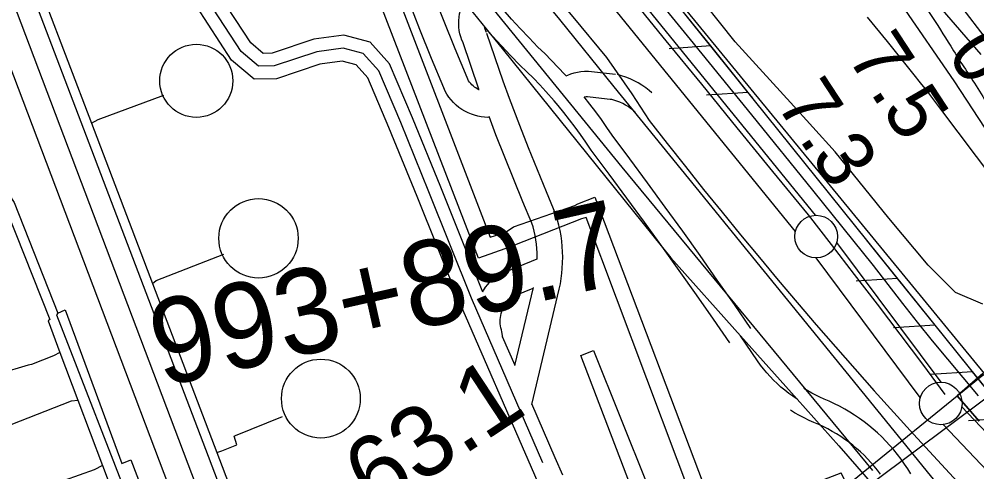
# Model space of a CAD drawing. Extents: x 3694830 to 3732949, y 415201 to 440970.
# Drawn here: x 3710806 to 3711931, y 435304 to 435835 of the extents above; entities that cross this region are included whole.
import ezdxf

# ---------------------------------------------------------------- set-up
doc = ezdxf.new("R2010")
doc.units = 0
for name, color, linetype in [('V-CHAN-DOCK', 7, 'Continuous'), ('V-DOMW-TANK', 7, 'Continuous'), ('V-FLOD-BASE', 7, 'Continuous'), ('V-LEVE-TOET', 7, 'Continuous'), ('V-RAIL-TRAK', 7, 'Continuous'), ('V-RIVR-EDGE', 7, 'Continuous'), ('V-RIVR-RANG', 7, 'Continuous'), ('V-RIVR-RANG-IDEN', 7, 'Continuous'), ('V-ROAD-CNTR', 7, 'Continuous'), ('V-RRAP-FSHR', 7, 'Continuous'), ('V-SITE-OTLN', 7, 'Continuous'), ('V-SITE-VEGE', 7, 'Continuous'), ('V-SURV-IDEN', 7, 'Continuous'), ('V-SURV-LINE', 7, 'Continuous'), ('V-TOPO-DPTH', 7, 'Continuous'), ('V-TOPO-MINR', 7, 'Continuous'), ('V-TOPO-WATR', 7, 'Continuous'), ('V-UTIL-LINE', 7, 'Continuous')]:
    doc.layers.add(name, color=color, linetype=linetype)

msp = doc.modelspace()

# ---------------------------------------------------------------- linework, layer by layer
at = {"layer": 'V-CHAN-DOCK'}
for points in [[(3711937.8, 435419), (3711907.7, 435392.7), (3711933.6, 435362.9)], [(3711933.6, 435362.9), (3711907.7, 435392.7), (3711937.8, 435419)]]:
    msp.add_lwpolyline(points, dxfattribs=at)
at = {"layer": 'V-DOMW-TANK'}
for centre, radius in [((3711014.3, 435762.6), 42.9), ((3711087.3, 435577.7), 46.6), ((3711160.6, 435389.5), 46.3)]:
    msp.add_circle(centre, radius, dxfattribs=at)
at = {"layer": 'V-FLOD-BASE'}
msp.add_lwpolyline([(3711893.7, 435394.4), (3711867.4, 435429.8), (3711840.9, 435465.1), (3711814.2, 435500.3), (3711787.3, 435535.4), (3711760.3, 435570.3), (3711733.2, 435605.2), (3711691.4, 435656.3), (3711649.6, 435707.4), (3711607.8, 435758.6), (3711566.1, 435809.7), (3711391.1, 436025.1), (3711368.4, 436052.5), (3711345.8, 436080.1), (3711323.5, 436107.8), (3711301.3, 436135.7), (3711279.3, 436163.6), (3711257.4, 436191.8), (3711235.7, 436220), (3711195.4, 436269.7), (3711154.9, 436319.3), (3711114.2, 436368.7), (3711073.3, 436418)], dxfattribs=at)
at = {"layer": 'V-LEVE-TOET'}
for points in [[(3711336.8, 435980.3), (3711396.7, 435909.1), (3711456.3, 435837.7), (3711496, 435789.9), (3711525.7, 435747.2)], [(3711932.8, 435392.9), (3711914.7, 435414.3), (3711896.7, 435435.8), (3711878.9, 435457.5), (3711861.3, 435479.3), (3711843.9, 435501.3), (3711826.6, 435523.4), (3711809.6, 435545.6), (3711738.2, 435634.2), (3711666.6, 435722.6), (3711594.8, 435810.9), (3711524, 435897.5)], [(3711525.7, 435747.2), (3711546.1, 435716.2), (3711567.3, 435689), (3711588.6, 435662), (3711610.1, 435635.1), (3711631.7, 435608.3), (3711653.5, 435581.7), (3711675.5, 435555.1), (3711697.6, 435528.7), (3711719.8, 435502.5), (3711742.2, 435476.3), (3711764.8, 435450.3), (3711787.5, 435424.5), (3711810.4, 435398.7), (3711833.4, 435373.1), (3711856.6, 435347.6), (3711879.9, 435322.3), (3711903.3, 435297.1), (3711926.9, 435272), (3711952.8, 435237.2)]]:
    msp.add_lwpolyline(points, dxfattribs=at)
at = {"layer": 'V-RAIL-TRAK'}
msp.add_lwpolyline([(3711945.8, 435214.2), (3711895.3, 435276.1), (3711777.6, 435420.9), (3711681.7, 435538.8), (3711601.2, 435637.2), (3711505, 435755.6), (3711441, 435834.6), (3711336.4, 435961.4), (3711231.9, 436088.4), (3711127.6, 436215.4), (3711023.5, 436342.7), (3710986.1, 436388.3), (3710948.6, 436433.9), (3710911, 436479.3), (3710873.2, 436524.6), (3710835.2, 436569.7), (3710797.1, 436614.7), (3710758.8, 436659.6), (3710720.3, 436704.3), (3710681.7, 436748.9), (3710642.9, 436793.4), (3710582, 436856.3), (3710526.7, 436913)], dxfattribs=at)
at = {"layer": 'V-RIVR-EDGE'}
msp.add_spline([(3709416.4, 438923.6), (3709424.2, 438904.8), (3709441.5, 438869.1), (3709450.8, 438855.8), (3709471.7, 438831.1), (3709491.1, 438809.2), (3709508.8, 438785.3), (3709539, 438725.4), (3709552.3, 438701.9), (3709586.9, 438647.6), (3709593.8, 438632.6), (3709609.5, 438608.3), (3709646.1, 438547.2), (3709660.2, 438520), (3709671.9, 438499.4), (3709677.9, 438486), (3709685.2, 438472.7), (3709701.7, 438446.3), (3709741.6, 438385.6), (3709764.5, 438355.6), (3709775, 438339.8), (3709795.2, 438309.4), (3709809.2, 438283.5), (3709836.6, 438236.9), (3709866.8, 438187.1), (3709889, 438151.9), (3709906.3, 438125.2), (3709922.8, 438100.5), (3709934.9, 438085.9), (3709970.8, 438036.9), (3709995.4, 438006.9), (3710014.7, 437985), (3710041.3, 437953.4), (3710062.3, 437929.5), (3710132.5, 437858.5), (3710157.5, 437830.6), (3710170.8, 437815.2), (3710191.4, 437793.7), (3710222.8, 437764.5), (3710249.1, 437736.1), (3710268.4, 437717.1), (3710289.8, 437688.7), (3710309.5, 437662.4), (3710331.7, 437632.8), (3710343.4, 437618.6), (3710343.8, 437612.2), (3710342.5, 437595.2), (3710341.7, 437587.1), (3710344.1, 437575), (3710349.3, 437564), (3710357.4, 437554.7), (3710372.3, 437541.7), (3710390.9, 437520.7), (3710416.3, 437497.1), (3710444.9, 437474.8), (3710461.9, 437456.6), (3710478.8, 437433.5), (3710492.1, 437422.1), (3710505.4, 437411.2), (3710519.5, 437396.6), (3710538.5, 437375.1), (3710572.4, 437340.7), (3710589.7, 437314.7), (3710599, 437299.4), (3710610.7, 437287.2), (3710630.4, 437265.7), (3710667.1, 437227.6), (3710695, 437201.3), (3710720, 437180.6), (3710742.6, 437162.3), (3710763.2, 437145.3), (3710783.3, 437129.9), (3710806.4, 437118.1), (3710827, 437107.5), (3710844.3, 437094.9), (3710865.3, 437076.7), (3710879.8, 437061.3), (3710892.7, 437046.7), (3710907.7, 437034.9), (3710923, 437022.4), (3710947.6, 436998.9), (3710956.5, 436993.2), (3710973.4, 436976.1), (3710992.8, 436956.3), (3711016.2, 436932), (3711039.6, 436905.6), (3711072.6, 436865.9), (3711081.5, 436850.9), (3711083.1, 436840.8), (3711081.4, 436829.9), (3711079.4, 436823), (3711079.4, 436817.4), (3711081.8, 436806.8), (3711087.8, 436797.5), (3711088.6, 436789), (3711091.8, 436776.5), (3711098.3, 436764.3), (3711106.7, 436757), (3711115.2, 436751), (3711118, 436742.9), (3711119.2, 436732.4), (3711119.2, 436721.4), (3711124, 436706.1), (3711132.1, 436695.9), (3711146.6, 436677.3), (3711154.6, 436665.5), (3711168.3, 436646.1), (3711178, 436623), (3711181.6, 436604), (3711186, 436588.2), (3711194.8, 436571.2), (3711219.4, 436540.8), (3711231.9, 436522.2), (3711251.3, 436500.7), (3711276.7, 436472.4), (3711302.1, 436440.3), (3711327.1, 436416.8), (3711345.2, 436400.6), (3711358.6, 436391.7), (3711362.6, 436391.7), (3711365, 436393.3), (3711367.1, 436395.7), (3711360.2, 436410.7), (3711349, 436433.8), (3711348.6, 436435.8), (3711350.2, 436441), (3711353.4, 436443.5), (3711360.7, 436445.9), (3711370.4, 436443.4), (3711379.7, 436435.7), (3711385.3, 436433.3), (3711393, 436433.2), (3711401.9, 436435.2), (3711411.2, 436435.6), (3711418.9, 436432.8), (3711433.4, 436419.4), (3711452.8, 436395.9), (3711476.6, 436370.8), (3711503.2, 436338.8), (3711529, 436307.6), (3711539.9, 436293), (3711550.8, 436278.8), (3711562.5, 436268.3), (3711578.6, 436248.8), (3711601.9, 436211.1), (3711619.7, 436180), (3711638.6, 436146.8), (3711647.8, 436129.3), (3711662, 436112.3), (3711680.1, 436094.5), (3711699.5, 436073), (3711711.2, 436058.8), (3711730.9, 436031.7), (3711750.3, 436012.6), (3711780.5, 435980.2), (3711801.9, 435951.8), (3711825.6, 435916.6), (3711836.9, 435896.4), (3711875.6, 435841.7), (3711900.2, 435803.2), (3711928, 435759.9), (3711955.7, 435708), (3711962.6, 435688.2), (3711968.6, 435674.4), (3711979.1, 435653.8), (3711993.2, 435638.4), (3712013.3, 435621), (3712024.2, 435612), (3712033.9, 435601.5), (3712046.4, 435584.9), (3712059.7, 435563.4), (3712069.4, 435546.4), (3712083.1, 435529.4), (3712097.2, 435509.9), (3712117, 435495.3), (3712130.7, 435486.8), (3712141.6, 435473.9), (3712168.6, 435442.6), (3712171.4, 435435.4), (3712183.1, 435419.6), (3712199.6, 435402.1), (3712223.8, 435380.6), (3712242.8, 435360), (3712257.3, 435340.9), (3712271, 435318.3), (3712283.1, 435302.5), (3712301.6, 435277.3), (3712346.4, 435227.5), (3712366.5, 435199.5), (3712381.4, 435177.7), (3712398.8, 435155.8), (3712416.9, 435132.3), (3712436.6, 435086.5), (3712455.5, 435054.1), (3712466.4, 435037.5), (3712489, 435011.6), (3712512.8, 434986.1), (3712546.3, 434954), (3712574.5, 434927.7), (3712607.2, 434886.4), (3712631, 434857.6), (3712637.8, 434850.3), (3712652.7, 434835.7), (3712658, 434827.2), (3712659.2, 434819.1), (3712661.6, 434812.2), (3712662, 434804.9), (3712668.8, 434797.7), (3712682.5, 434779.8), (3712700.7, 434757.1), (3712724, 434725.9), (3712742.6, 434702.8), (3712756.3, 434685.8), (3712784.5, 434665.5), (3712804.3, 434653.8), (3712827.3, 434641.6), (3712857.6, 434621.7), (3712868.5, 434609.1), (3712884.6, 434593.3), (3712900, 434579.5), (3712922.2, 434563.3), (3712941.6, 434547.1), (3712958.1, 434527.6), (3712978.2, 434505.7), (3712995.2, 434491.1), (3713016.2, 434471.7), (3713032.3, 434449.4), (3713043.4, 434433.5)], degree=3, dxfattribs=at)
at = {"layer": 'V-ROAD-CNTR'}
for points in [[(3710643.5, 436716.6), (3710696.1, 436661.7), (3710771.2, 436571.6), (3711289.9, 435936.5), (3711514, 435661.3), (3711808.3, 435305.1)], [(3710567.8, 436380.2), (3711074.9, 435041.5), (3711096.4, 434986.2)], [(3710698, 436121.3), (3711124, 434996.7)], [(3711350.9, 435514.4), (3711301.4, 435637.8), (3711268.2, 435719.3), (3711241.3, 435782.4), (3711218.4, 435807.9), (3711187.6, 435816.3), (3711152.4, 435811.4), (3711103.3, 435795), (3711092.8, 435794.8), (3711078.2, 435807), (3711041.5, 435863.6), (3710990.3, 436004.4), (3710954.1, 436047.5)], [(3711421.1, 435314.1), (3711337.5, 435507.6), (3711287.5, 435632.2), (3711254.3, 435713.6), (3711228.5, 435774.2), (3711210.2, 435794.6), (3711186.6, 435801.1), (3711155.9, 435796.7), (3711105.8, 435780), (3711087.5, 435779.7), (3711066.8, 435796.9), (3711027.9, 435856.8), (3710977.1, 435996.7), (3710942.6, 436037.9)], [(3711408.1, 435308.8), (3711323.6, 435501.8), (3711273.6, 435626.6), (3711240.5, 435707.8), (3711215.7, 435766.1), (3711202, 435781.3), (3711185.6, 435785.8), (3711159.3, 435782.1), (3711108.4, 435765.1), (3711082.2, 435764.6), (3711055.5, 435786.8), (3711014.4, 435850.1), (3710963.9, 435989.1), (3710931.1, 436028.2)], [(3711448.9, 435768.1), (3711447.1, 435770.1), (3711439.3, 435778.4), (3711431.4, 435786.6), (3711423.4, 435794.7), (3711415.4, 435802.2), (3711405.1, 435812.9), (3711394.7, 435823.9), (3711384.6, 435835.1), (3711374.6, 435846.4), (3711364.7, 435857.8), (3711358.3, 435865.5), (3711345.5, 435881.1), (3711336.2, 435893), (3711327.1, 435904.9), (3711312.3, 435925), (3711297.3, 435945), (3711282.1, 435964.9), (3711266.7, 435984.7), (3711259.4, 435993.9)], [(3711346.3, 435752.1), (3711346, 435752.2), (3711344.2, 435753.1), (3711342.5, 435754.2), (3711340.9, 435755.3), (3711339.3, 435756.6), (3711337.8, 435758), (3711336.5, 435759.5), (3711335.3, 435761.1), (3711334.1, 435762.7), (3711333.1, 435764.5), (3711332.2, 435766.4), (3711318.4, 435800.1), (3711304.7, 435834.1), (3711291.3, 435868.3)], [(3711358.4, 435719.8), (3711356.7, 435719.7), (3711352.7, 435719.9), (3711348.8, 435720.3), (3711344.8, 435721.1), (3711341, 435722.1), (3711337.3, 435723.4), (3711333.5, 435725), (3711329.7, 435726.8), (3711326.1, 435729), (3711322.7, 435731.4), (3711319.4, 435734.1), (3711316.4, 435737), (3711313.5, 435740.1), (3711310.9, 435743.4), (3711308.6, 435746.9), (3711306.5, 435750.6), (3711304.8, 435754.3), (3711290.6, 435788.8), (3711276.8, 435823), (3711263.3, 435857.4)], [(3711327.5, 435807.4), (3711326.1, 435810.5), (3711324.9, 435814.2), (3711323.9, 435817.9), (3711323.1, 435821.8), (3711322.6, 435825.7), (3711322.4, 435829.6), (3711322.5, 435833.5), (3711322.9, 435837.3), (3711323.5, 435841.2), (3711324.4, 435845), (3711325.1, 435846.9)], [(3711640.9, 435454.9), (3711621.6, 435482.8), (3711601.6, 435511.5), (3711581.4, 435540), (3711561.1, 435568.4), (3711540.7, 435596.7), (3711520, 435624.9), (3711499.3, 435653), (3711478.1, 435681.3), (3711471.8, 435690.7), (3711465.6, 435699.5), (3711459.2, 435708.3), (3711452.7, 435716.9), (3711446, 435725.3), (3711439.1, 435733.6), (3711434.4, 435739.2), (3711424.9, 435749.9), (3711417.6, 435757.8), (3711410.1, 435765.6), (3711402.4, 435773.2), (3711394.3, 435780.9), (3711383.4, 435792.2), (3711372.7, 435803.6), (3711362.3, 435815), (3711352.7, 435825.8)], [(3711355, 435819.2), (3711354.1, 435821.3), (3711353.6, 435823), (3711353.1, 435824.7), (3711352.9, 435825.6)], [(3711346, 435752.9), (3711327.1, 435808.5)], [(3711408.5, 435382.7), (3711440.5, 435518.1), (3711441.8, 435524.3), (3711442.8, 435530.5), (3711443.6, 435536.7), (3711444.1, 435542.3), (3711444.5, 435549.2), (3711444.6, 435555.6), (3711444.5, 435561.9), (3711444.1, 435568.2), (3711443.5, 435574.4), (3711442.6, 435580.7), (3711441.5, 435586.9), (3711440.2, 435593), (3711438.6, 435599.1), (3711436.6, 435605.7), (3711425.5, 435632.3), (3711414.8, 435658.1), (3711404.4, 435684.1), (3711394.2, 435710.1), (3711382.2, 435741.7), (3711374.5, 435762.3), (3711355.5, 435818.1)], [(3711448.7, 435768.3), (3711450.4, 435769.1), (3711454.2, 435770.6), (3711458, 435771.8), (3711462, 435772.8), (3711466, 435773.5), (3711470.1, 435773.9), (3711474.8, 435774.1), (3711506.7, 435770.5)], [(3711549.4, 435748.5), (3711546.2, 435751.3), (3711542, 435754.5), (3711537.6, 435757.5), (3711533.1, 435760.2), (3711528.5, 435762.7), (3711523.7, 435764.9), (3711518.8, 435766.9), (3711513.8, 435768.6), (3711509.1, 435770)], [(3711665.6, 435471.9), (3711646.2, 435500), (3711626.1, 435528.7), (3711605.9, 435557.4), (3711585.5, 435585.9), (3711564.9, 435614.4), (3711544.2, 435642.7), (3711523.3, 435670.9), (3711502.6, 435698.6), (3711496.5, 435707.6), (3711490, 435717), (3711483.3, 435726.2), (3711476.4, 435735.2), (3711469.6, 435743.8)], [(3711469.7, 435743.7), (3711470.2, 435743.8), (3711472.3, 435744), (3711473.7, 435744), (3711503.3, 435740.7)], [(3711529.8, 435725.7), (3711527.2, 435728), (3711524.3, 435730.2), (3711521.3, 435732.3), (3711518.2, 435734.2), (3711515, 435735.9), (3711511.7, 435737.5), (3711508.3, 435738.8), (3711504.8, 435740), (3711500.9, 435741.1)], [(3711414.6, 435553.3), (3711414.6, 435555.4), (3711414.5, 435560.6), (3711414.2, 435565.7), (3711413.7, 435570.9), (3711413, 435576), (3711412.1, 435581.1), (3711411, 435586.1), (3711409.7, 435591.1), (3711408.4, 435595.5), (3711397.8, 435620.7), (3711387, 435646.8), (3711376.5, 435673), (3711366.2, 435699.3), (3711358.1, 435720.7)], [(3711350.7, 435515), (3711351.6, 435516.6), (3711354, 435520.2), (3711356.6, 435523.6), (3711359.8, 435527.4), (3711363.4, 435530.5), (3711366.8, 435533), (3711370.4, 435535.2), (3711374.1, 435537.1), (3711377.4, 435538.4), (3711414.6, 435553.6)], [(3711374.2, 435461.2), (3711373.1, 435467.8), (3711372.5, 435470.2), (3711371.9, 435472.6), (3711371.5, 435475), (3711371.3, 435477.4), (3711371.2, 435479.9), (3711371.3, 435482.3), (3711371.5, 435484.8), (3711371.9, 435487.2), (3711372.4, 435489.6), (3711373, 435491.9), (3711373.9, 435494.3), (3711374.8, 435496.5), (3711375.9, 435498.7), (3711377.1, 435500.8), (3711378.5, 435502.9), (3711379.9, 435504.8), (3711381.1, 435506.2), (3711382, 435507), (3711383.5, 435508), (3711385, 435509), (3711386.6, 435509.8), (3711388.8, 435510.7), (3711410, 435519.3)], [(3711388.5, 435428.4), (3711410.2, 435520.1)], [(3711388.6, 435428.3), (3711373.9, 435461.9)], [(3711719.9, 435388.8), (3711714.8, 435392.3), (3711710, 435395.7), (3711705.4, 435399.3), (3711700.9, 435403.1), (3711696.5, 435407.1), (3711692.3, 435411.1), (3711688.2, 435415.4), (3711684.3, 435419.8), (3711680.5, 435424.3), (3711676.9, 435428.9), (3711673.5, 435433.7), (3711653.2, 435463.4)], [(3711853.4, 435301.1), (3711849.8, 435307), (3711845.9, 435312.7), (3711841.9, 435318.4), (3711837.7, 435323.9), (3711833.4, 435329.3), (3711828.9, 435334.6), (3711824.1, 435339.7), (3711819.3, 435344.6), (3711814.3, 435349.2), (3711809.2, 435353.8), (3711804, 435358.1), (3711798.6, 435362.3), (3711793.1, 435366.3), (3711787.4, 435370.1), (3711781.7, 435373.7), (3711775.8, 435377.2), (3711769.8, 435380.5), (3711763.7, 435383.5), (3711757.6, 435386.4), (3711751.6, 435389), (3711746.5, 435391.2), (3711741.7, 435393.5), (3711737, 435396.1), (3711732.4, 435398.7), (3711727.9, 435401.5)], [(3711435.9, 435320.1), (3711408.3, 435383.2)], [(3711817.7, 435300.7), (3711814.1, 435305.4), (3711810.4, 435310.1), (3711806.4, 435314.6), (3711802.4, 435319), (3711798.4, 435323.1), (3711794.1, 435327.1), (3711789.7, 435331), (3711785.2, 435334.7), (3711780.6, 435338.3), (3711775.8, 435341.7), (3711771, 435345), (3711766, 435348.1), (3711761, 435351.1), (3711755.8, 435353.9), (3711750.6, 435356.6), (3711745.3, 435359), (3711739.6, 435361.5), (3711733.9, 435364), (3711728.1, 435366.8), (3711722.5, 435369.8), (3711716.9, 435373), (3711712, 435376.1)], [(3711444.6, 435299.6), (3711435.9, 435320.1)], [(3711417, 435287.8), (3711408.1, 435308.8)]]:
    msp.add_lwpolyline(points, dxfattribs=at)
at = {"layer": 'V-RRAP-FSHR'}
for p, q in [((3711618.5, 435803.5), (3711569.7, 435800.3)), ((3711662.4, 435748.9), (3711613.6, 435745.7)), ((3711837.9, 435530.4), (3711789.2, 435527.2)), ((3711881.8, 435475.7), (3711833.1, 435472.5)), ((3711925.7, 435421.1), (3711876.9, 435417.9)), ((3711969.9, 435366.7), (3711921.1, 435363.3))]:
    msp.add_line(p, q, dxfattribs=at)
for points in [[(3709222.1, 438921.3), (3709272, 438762), (3710162.9, 437583.2), (3712937, 434204)], [(3712443.2, 434779.9), (3712319.8, 434935), (3711922.2, 435425.5), (3711385.2, 436093.8), (3710908.9, 436677.2), (3710576.6, 437013), (3710093.4, 437508.6), (3709966.7, 437637.5)], [(3711618.5, 435803.5), (3711574.6, 435858.1)], [(3711662.4, 435748.9), (3711618.5, 435803.5)], [(3711667.7, 435742.2), (3711662.4, 435748.9)], [(3711837.9, 435530.4), (3711801.3, 435576)], [(3711881.8, 435475.7), (3711837.9, 435530.4)], [(3711925.7, 435421.1), (3711922.2, 435425.5), (3711881.8, 435475.7)], [(3711969.9, 435366.7), (3711925.7, 435421.1)]]:
    msp.add_lwpolyline(points, dxfattribs=at)
at = {"layer": 'V-SITE-OTLN'}
msp.add_lwpolyline([(3709825.4, 436643.5), (3710342.4, 436838.4), (3710407.4, 436858.6), (3710434.1, 436861.2), (3710454.5, 436855.8), (3710505.7, 436826.4), (3710739.3, 436577.3), (3711061.1, 436184.5), (3711339.4, 435842.4), (3711375, 435798.6), (3711571.6, 435554.7), (3711653.2, 435463.4), (3711719.9, 435388.8), (3711768.8, 435334.2), (3711840.2, 435252.3), (3711845.6, 435246.2), (3712004.2, 434951.7), (3712110.4, 434813.7), (3712400.7, 434057.3)], dxfattribs=at)
at = {"layer": 'V-SITE-VEGE'}
for points in [[(3711937.8, 435500.3), (3711906, 435513.9), (3711873.8, 435546), (3711827.5, 435601.2), (3711764.7, 435679.3), (3711712.2, 435737), (3711646.9, 435808.5), (3711593.3, 435876)], [(3711842.5, 435851.9), (3711904, 435762.6), (3711984.3, 435640)]]:
    msp.add_lwpolyline(points, dxfattribs=at)
at = {"layer": 'V-SURV-LINE'}
for points in [[(3710929.1, 436603.9), (3711741.2, 435604.7)], [(3711717.9, 435585.8), (3710905.8, 436585)], [(3711766.1, 435572.7), (3711888.5, 435408.9)], [(3711864.5, 435390.9), (3711742.1, 435554.7)], [(3711913.1, 435379.8), (3711972.3, 435317.7)], [(3711950.6, 435297), (3711891.4, 435359.1)]]:
    msp.add_lwpolyline(points, dxfattribs=at)
for centre in [(3711742.2, 435579.7), (3711888.5, 435383.9)]:
    msp.add_circle(centre, 25, dxfattribs=at)
at = {"layer": 'V-TOPO-DPTH'}
msp.add_lwpolyline([(3710990.4, 436981.3), (3711268, 436575.9), (3711284.6, 436552), (3711301.5, 436528.2), (3711318.8, 436504.7), (3711336.3, 436481.3), (3711354.2, 436458.3), (3711372.5, 436435.6), (3711391.4, 436413.4), (3711410.7, 436391.5), (3711486.7, 436307.1), (3711544, 436243), (3711601.1, 436178.7), (3711657.8, 436114.1), (3711714.3, 436049.3), (3711935.7, 435793.3)], dxfattribs=at)
at = {"layer": 'V-TOPO-MINR'}
for points in [[(3711004.4, 436978.7), (3711434.8, 436473.4), (3711845.6, 435936.5), (3711862.8, 435914), (3711880, 435891.6), (3711897.3, 435869.3), (3711914.6, 435846.9), (3711939.3, 435815.1)], [(3711802.2, 435837.5), (3711825.6, 435808.9), (3711857.1, 435769.5), (3711864.4, 435760.3), (3711871.7, 435751.1), (3711878.8, 435741.8), (3711886, 435732.5), (3712132.1, 435405.7)]]:
    msp.add_lwpolyline(points, dxfattribs=at)
at = {"layer": 'V-TOPO-WATR'}
msp.add_lwpolyline([(3710990.4, 436981.3), (3711268, 436575.9), (3711284.6, 436552), (3711301.5, 436528.2), (3711318.8, 436504.7), (3711336.3, 436481.3), (3711354.2, 436458.3), (3711372.5, 436435.6), (3711391.4, 436413.4), (3711410.7, 436391.5), (3711486.7, 436307.1), (3711544, 436243), (3711601.1, 436178.7), (3711657.8, 436114.1), (3711714.3, 436049.3), (3711935.7, 435793.3)], dxfattribs=at)
at = {"layer": 'V-UTIL-LINE'}
for points in [[(3711614.5, 435223.5), (3711472.1, 435602), (3711466.6, 435600.4), (3711388, 435569.6), (3711383.3, 435567.6), (3711345.8, 435554.3), (3711215.1, 435893.4), (3710885, 436293.2), (3710872.4, 436302.5), (3710857.7, 436322.4), (3710877.5, 436338.7), (3711068.9, 436496.7), (3711077.9, 436499.6), (3711307.3, 436685.6)], [(3711084, 436476.9), (3710893, 436319.5), (3710899.4, 436310.2), (3711233.4, 435906.9), (3711359.3, 435579.1), (3711376.9, 435584.4), (3711386.7, 435591.1), (3711459, 435616.4), (3711462.2, 435618), (3711482.1, 435626), (3711626.1, 435246.3), (3711771.6, 435302.4)], [(3709709.8, 436268.6), (3709757.9, 436139.5), (3709792, 436152.5), (3710134.3, 436282.9), (3710452.6, 436404.2), (3710490.5, 436418.6), (3710489.7, 436416.3), (3710493.3, 436407.3), (3710522.1, 436336.1), (3710521.8, 436333), (3710704.9, 435861.3), (3710711.6, 435830.2), (3710781.7, 435648.1), (3710800.3, 435619.6), (3710851.6, 435489.8), (3710860.2, 435493.8), (3710926.8, 435313.5), (3710937.4, 435317.5), (3710961.8, 435254.1)], [(3709973.2, 436208.9), (3710337.7, 436346.7), (3710352.9, 436352.5), (3710485.1, 436403.4), (3710489.1, 436401.9), (3710516.3, 436331.1), (3710517.5, 436328), (3710692.3, 435866.3), (3710681.8, 435861.5), (3710766.2, 435640.6), (3710779.6, 435605.4), (3710791.8, 435609.4), (3710842.2, 435482.3), (3710840.3, 435480.7), (3710854.2, 435443.8), (3710875.3, 435387.8), (3710904.3, 435311.1), (3710974.8, 435124)], [(3710739.4, 436111.4), (3710728.9, 436107.4), (3711130.6, 435052.6), (3711135.9, 435044.7)], [(3710739.4, 436111.4), (3710808, 435931.5), (3710891.2, 435713), (3710963, 435524.5), (3711038.5, 435326.2), (3711140.7, 435057.9), (3711147.6, 435049)], [(3710891.2, 435713), (3710899.1, 435717.1), (3710976.2, 435745.8)], [(3711618.6, 435216.7), (3711775.7, 435273.6), (3711776.9, 435267.7), (3711953.9, 435399.3), (3711955.7, 435409.8), (3712251.4, 435649.4), (3712226.3, 435680.6), (3712198.3, 435656.4), (3712210.1, 435642.3), (3712172, 435608.4), (3712150.6, 435636.7), (3712134.2, 435623), (3712156.2, 435591.6), (3711940.3, 435415.9)], [(3710963, 435524.5), (3710967.3, 435528.2), (3711046.6, 435558.9)], [(3710851.6, 435489.8), (3710850, 435487.8), (3711035.6, 435010.3)], [(3710854.2, 435443.8), (3710846.4, 435439.8), (3710820.9, 435429.7), (3710817, 435428.7), (3710748.3, 435408.5)], [(3711547.8, 435226), (3711466, 435440.3), (3711480.8, 435446), (3711576, 435209)], [(3711939, 435417.4), (3711934.7, 435414.5), (3711778.7, 435287.4), (3711771.6, 435302.4)], [(3710636.6, 435296.7), (3710867.9, 435387.1), (3710875.3, 435387.8)], [(3711038.5, 435326.2), (3711044.3, 435328.1), (3711061.7, 435335.1), (3711058.7, 435345.3), (3711060.5, 435346.4), (3711115.6, 435368.5)], [(3710904.3, 435311.1), (3710894.5, 435306.1), (3710823.9, 435280.9), (3710829.9, 435270.1), (3710817.2, 435262.2)]]:
    msp.add_lwpolyline(points, dxfattribs=at)

# ---------------------------------------------------------------- texts
at = {"layer": 'V-RIVR-RANG'}
for s, p in [('7.5', (3711777.3, 435791.4)), ('0', (3711894.7, 435794.8)), ('7.3', (3711693.8, 435736.3))]:
    msp.add_text(s, height=67, rotation=303.2683, dxfattribs=at).set_placement(p)
at = {"layer": 'V-RIVR-RANG-IDEN'}
msp.add_text('R-63.1', height=83, rotation=33.4082, dxfattribs=at).set_placement((3711126.6, 435189.7))
at = {"layer": 'V-SURV-IDEN'}
msp.add_text('993+89.7', height=100, rotation=12.7042, dxfattribs=at).set_placement((3710973.4, 435403))

doc.saveas('drawing.dxf')
